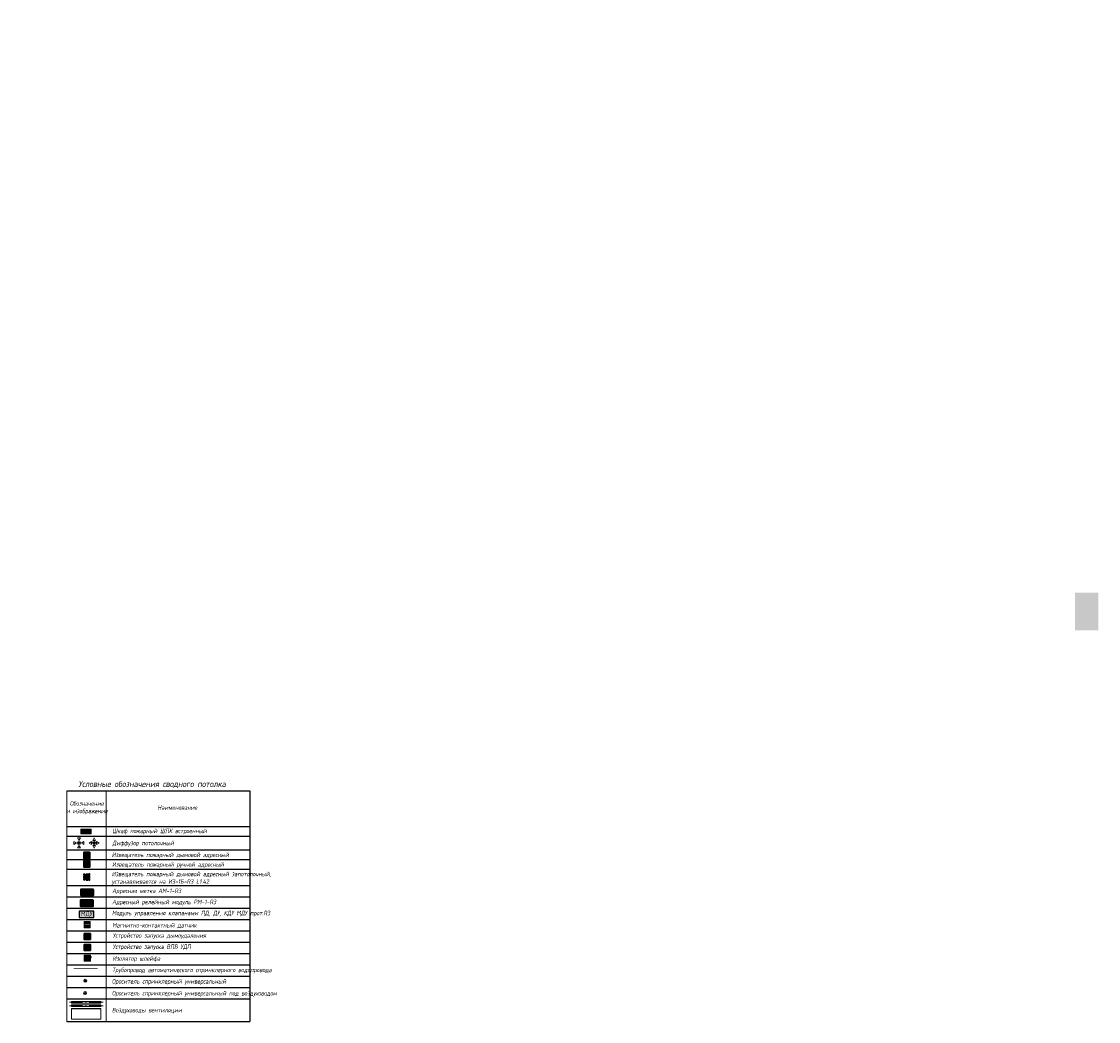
# Model space of a CAD drawing. Header units: millimetres. Extents: x -535184 to 178656, y -69521 to 68256.
# Tile 460 of 460: x 107107 to 178656, y -17434 to 49027. Entities that reach past the tile are written whole.
import ezdxf
from ezdxf import colors
from ezdxf.entities.mleader import LeaderData, LeaderLine
from ezdxf.math import Vec2, Vec3

# ---------------------------------------------------------------- set-up
doc = ezdxf.new("R2010")
doc.units = ezdxf.units.MM
doc.linetypes.add('DASHEDx20', pattern=[0.75, 0.5, -0.25])
for name, color, linetype, lineweight in [('engineering', 20, 'Continuous', 13), ('nadpisi_v_tablice', 7, 'Continuous', 9), ('pot sh', 183, 'Continuous', 15)]:
    doc.layers.add(name, color=color, linetype=linetype, lineweight=lineweight)
for name, color, linetype, true_color in [('PDF2_Text', 7, 'Continuous', 0x989898), ('PDF2_Оборудование', 7, 'Continuous', 0xffffff), ('PDF3_Geometry', 7, 'Continuous', 0xdedede)]:
    doc.layers.add(name, color=color, linetype=linetype, true_color=true_color)
for name, color, linetype in [('PDF2_ПС', 1, 'Continuous'), ('PDF2_ПС дымовой', 1, 'Continuous'), ('PDF2_ПС ручной', 1, 'Continuous')]:
    doc.layers.add(name, color=color, linetype=linetype)
doc.layers.add('pol', color=7, linetype='Continuous', lineweight=15, true_color=0x738991)
doc.layers.add('Сводный план', color=1, linetype='Continuous', lineweight=0, true_color=0xff0000)
doc.styles.add('fl_iso paper', font='isocpeur.ttf', dxfattribs={"width": 0.8, "oblique": 10})
doc.styles.add('GOST-2.304_Type-B', font='GOST_Common.ttf')
doc.styles.add('In tre', font='isocpeur.ttf', dxfattribs={"width": 0.8, "oblique": 10})
doc.styles.add('PDF ISOCPEUR', font='isocpeur.ttf')
pattern_1 = [(0, (0, 0), (0, 6.985), [5.08, -1.905]), (90, (0, 0), (-6.985, 4e-16), [5.08, -1.905])]

# ---------------------------------------------------------------- blocks, each defined once
blk = doc.blocks.new('hjhjhj')
at = {"layer": 'Сводный план', "color": 5, "lineweight": 13, "true_color": 0x0000f0}
for points in [[(-333, -95), (-333, 95), (-168, 0), (-333, -95)], [(95, 333), (-95, 333), (0, 168), (95, 333)], [(333, -99), (333, 91), (168, -4), (333, -99)], [(95, -333), (-95, -333), (0, -168), (95, -333)]]:
    blk.add_lwpolyline(points, dxfattribs=at)
for radius in [100, 50]:
    blk.add_circle((0, 0), radius, dxfattribs=at)
blk = doc.blocks.new('gjghghgg')
at = {"layer": 'Сводный план', "color": 1, "lineweight": 13, "true_color": 0xf50000}
for points in [[(-168, -99), (-168, 91), (-333, -4), (-168, -99)], [(95, 168), (-95, 168), (0, 333), (95, 168)], [(168, -99), (168, 91), (333, -4), (168, -99)], [(95, -168), (-95, -168), (0, -333), (95, -168)]]:
    blk.add_lwpolyline(points, dxfattribs=at)
for radius in [100, 50]:
    blk.add_circle((0, 0), radius, dxfattribs=at)

msp = doc.modelspace()

# ---------------------------------------------------------------- hatches: boundary and pattern name
at = {"layer": 'engineering', "linetype": 'Continuous', "true_color": 0xf27172}
h = msp.add_hatch(color=11, dxfattribs=at)
h.dxf.hatch_style = 1
h.paths.add_polyline_path([(111042.2, -4657.9), (111742.2, -4657.9), (111742.2, -4957.9), (111042.2, -4957.9)])
at = {"layer": 'pot sh', "true_color": 0x878581}
h = msp.add_hatch(dxfattribs=at)
h.set_pattern_fill('ANGLE', color=252)
h.set_pattern_definition(pattern_1)
h.paths.add_polyline_path([(177106, 11064), (178656, 11064), (178656, 8564), (177106, 8564)])
h = msp.add_hatch(dxfattribs=at)
h.set_pattern_fill('ANGLE', color=252)
h.set_pattern_definition(pattern_1)
h.paths.add_polyline_path([(177106, 11064), (178656, 11064), (178656, 8564), (177106, 8564)])
at = {"layer": 'Сводный план', "lineweight": 13, "true_color": 0x00c200}
h = msp.add_hatch(color=92, dxfattribs=at)
h.dxf.hatch_style = 1
edge = h.paths.add_edge_path()
edge.add_arc((111344.6, -14731.9), 25, 0, 360)
at = {"layer": 'Сводный план', "lineweight": 13, "true_color": 0xbb61db}
h = msp.add_hatch(color=203, dxfattribs=at)
h.dxf.hatch_style = 1
edge = h.paths.add_edge_path()
edge.add_arc((111331.4, -15542.8), 25, 0, 360)

# ---------------------------------------------------------------- linework, layer by layer
for p, q in [((110115, -2098.8), (122278.8, -2098.8)), ((122278.8, -2098.8), (122278.8, -17433.7)), ((110115, -4470.1), (122278.8, -4470.1)), ((110115, -4470.1), (122278.8, -4470.1)), ((110115, -5117.5), (122278.8, -5117.5)), ((110115, -6023.9), (122278.8, -6023.9)), ((110115, -6671.3), (122278.8, -6671.3)), ((110115, -7318.7), (122278.8, -7318.7)), ((110115, -8406.2), (122278.8, -8406.2)), ((110115, -9158.5), (122278.8, -9158.5)), ((110115, -9910.8), (122278.8, -9910.8)), ((110115, -10663.1), (122278.8, -10663.1)), ((110115, -11415.4), (122278.8, -11415.4)), ((110115, -12167.7), (122278.8, -12167.7)), ((110115, -12920), (122278.8, -12920)), ((110115, -13672.3), (122278.8, -13672.3)), ((110115, -14424.6), (122278.8, -14424.6)), ((110115, -15176.9), (122278.8, -15176.9)), ((110115, -15929.2), (122278.8, -15929.2)), ((110115, -17433.7), (122278.8, -17433.7))]:
    msp.add_line(p, q)
at = {"linetype": 'Continuous', "lineweight": 0, "ltscale": 75}
for p, q in [((110115, -2098.8), (110115, -17433.7)), ((112740, -2098.8), (112740, -17433.7))]:
    msp.add_line(p, q, dxfattribs=at)
at = {"layer": 'engineering', "color": 7}
for points in [[(111042.2, -4657.9), (111742.2, -4657.9), (111742.2, -4957.9), (111042.2, -4957.9)], [(111062.2, -4677.9), (111722.2, -4677.9), (111722.2, -4937.9), (111062.2, -4937.9)]]:
    msp.add_lwpolyline(points, close=True, dxfattribs=at)
at = {"layer": 'PDF2_Оборудование', "color": 177, "lineweight": 35, "true_color": 0x283188}
msp.add_lwpolyline([(111880, -8665.7), (111037.5, -8665.7), (111037.5, -9029.8), (111880, -9029.8)], close=True, dxfattribs=at)
at = {"layer": 'PDF2_Оборудование', "color": 7, "lineweight": 35}
msp.add_lwpolyline([(111858.8, -9367.3), (111035.4, -9367.3), (111035.4, -9769.4), (111858.8, -9769.4)], close=True, dxfattribs=at)
at = {"layer": 'PDF2_Оборудование', "color": 109, "lineweight": 25, "true_color": 0x136633}
msp.add_lwpolyline([(110934.2, -10525.1), (111918.5, -10525.1), (111918.5, -10112.3), (110934.2, -10112.3)], close=True, dxfattribs=at)
at = {"layer": 'PDF2_Оборудование', "color": 1, "lineweight": 5}
msp.add_lwpolyline([(111258.1, -11206.6), (111258.1, -10800.2), (111662.4, -10800.2), (111662.4, -11206.6)], close=True, dxfattribs=at)
for points in [[(111258.1, -10956.9), (111662.4, -10956.9)], [(111258.1, -11050), (111662.4, -11050)], [(111258.1, -11206.6), (111662.4, -11206.6)]]:
    msp.add_lwpolyline(points, dxfattribs=at)
at = {"layer": 'PDF2_Оборудование', "transparency": 33554559}
for points in [[(111880, -8665.7), (111037.5, -8665.7), (111880, -9029.8)], [(111037.5, -8665.7), (111880, -9029.8), (111037.5, -9029.8)], [(111858.8, -9367.3), (111035.4, -9367.3), (111858.8, -9769.4)], [(111035.4, -9367.3), (111858.8, -9769.4), (111035.4, -9769.4)], [(110648.5, -10525.1), (111632.8, -10525.1), (111632.8, -10527.2)], [(110934.2, -10114.4), (110934.2, -10525.1), (111918.5, -10525.1)], [(110934.2, -10114.4), (111918.5, -10114.4), (111918.5, -10525.1)]]:
    msp.add_solid(points, dxfattribs=at)
at = {"layer": 'PDF2_Оборудование', "color": 1, "transparency": 33554559}
for points in [[(111662.4, -10800.2), (111258.1, -10800.2), (111662.4, -10956.9)], [(111258.1, -10800.2), (111662.4, -10956.9), (111258.1, -10956.9)], [(111662.4, -11050), (111258.1, -11050), (111662.4, -11206.6)], [(111258.1, -11050), (111662.4, -11206.6), (111258.1, -11206.6)]]:
    msp.add_solid(points, dxfattribs=at)
at = {"layer": 'PDF2_ПС', "lineweight": 9}
msp.add_lwpolyline([(111277.2, -13422.3), (111277.2, -13221.2), (111277.2, -13018), (111478.2, -13018), (111681.4, -13018), (111681.4, -13221.2), (111681.4, -13422.3), (111478.2, -13422.3)], close=True, dxfattribs=at)
at = {"layer": 'PDF2_ПС', "color": 7, "true_color": 0xffffff, "transparency": 33554559}
for points in [[(111681.4, -13018), (111277.2, -13018), (111681.4, -13221.2)], [(111277.2, -13018), (111681.4, -13221.2), (111277.2, -13221.2)], [(111681.4, -13221.2), (111277.2, -13221.2), (111681.4, -13422.3)], [(111277.2, -13221.2), (111681.4, -13422.3), (111277.2, -13422.3)]]:
    msp.add_solid(points, dxfattribs=at)
at = {"layer": 'PDF2_ПС дымовой', "lineweight": 30}
msp.add_lwpolyline([(111649.7, -6188.9), (111649.7, -6392.1), (111649.7, -6595.3), (111446.5, -6595.3), (111243.3, -6595.3), (111243.3, -6392.1), (111243.3, -6188.9), (111446.5, -6188.9)], close=True, dxfattribs=at)
msp.add_lwpolyline([(111478.2, -6239.7), (111387.2, -6362.5), (111505.8, -6421.7), (111416.9, -6542.4)], dxfattribs=at)
at = {"layer": 'PDF2_ПС дымовой', "color": 230, "lineweight": 25, "true_color": 0xff007f}
for points in [[(111243.3, -7728.3), (111243.3, -7630.9), (111342.8, -7630.9)], [(111243.3, -7889.2), (111243.3, -7777)], [(111421.1, -7757.9), (111387.2, -7802.4), (111429.6, -7823.5)], [(111391.5, -7630.9), (111501.5, -7630.9)], [(111446.5, -7726.2), (111478.2, -7681.7)], [(111461.3, -7840.5), (111505.8, -7861.6), (111471.9, -7906.1)], [(111649.7, -7728.3), (111649.7, -7630.9), (111550.2, -7630.9)], [(111649.7, -7889.2), (111649.7, -7777)], [(111342.8, -8035.2), (111243.3, -8035.2), (111243.3, -7937.8)], [(111391.5, -8035.2), (111501.5, -8035.2)], [(111414.7, -7984.4), (111448.6, -7940)], [(111550.2, -8035.2), (111649.7, -8035.2), (111649.7, -7937.8)]]:
    msp.add_lwpolyline(points, dxfattribs=at)
at = {"layer": 'PDF2_ПС дымовой', "color": 7, "true_color": 0xffffff, "transparency": 33554559}
for points in [[(111649.7, -6188.9), (111243.3, -6188.9), (111649.7, -6392.1)], [(111243.3, -6188.9), (111649.7, -6392.1), (111243.3, -6392.1)], [(111649.7, -6392.1), (111243.3, -6392.1), (111649.7, -6595.3)], [(111243.3, -6392.1), (111649.7, -6595.3), (111243.3, -6595.3)], [(111649.7, -7630.9), (111243.3, -7630.9), (111649.7, -8035.2)], [(111243.3, -7630.9), (111649.7, -8035.2), (111243.3, -8035.2)]]:
    msp.add_solid(points, dxfattribs=at)
at = {"layer": 'PDF2_ПС ручной', "lineweight": 30}
msp.add_lwpolyline([(111649.7, -6763.9), (111649.7, -6967.1), (111649.7, -7170.3), (111446.5, -7170.3), (111243.3, -7170.3), (111243.3, -6967.1), (111243.3, -6763.9), (111446.5, -6763.9)], close=True, dxfattribs=at)
msp.add_lwpolyline([(111448.6, -6965), (111448.6, -7094.1)], dxfattribs=at)
at = {"layer": 'PDF2_ПС ручной', "color": 6, "lineweight": 30, "true_color": 0xff00ff}
for points in [[(111681.4, -11996.2), (111277.2, -11996.2), (111277.2, -11589.8), (111681.4, -11589.8)], [(111526.9, -11816.2), (111660.3, -11816.2), (111660.3, -11975), (111526.9, -11975)]]:
    msp.add_lwpolyline(points, close=True, dxfattribs=at)
msp.add_lwpolyline([(111480.4, -11778.1), (111480.4, -11909.4)], dxfattribs=at)
at = {"layer": 'PDF2_ПС ручной', "color": 5, "lineweight": 30, "true_color": 0x0000f0}
for points in [[(111681.4, -12720.1), (111277.2, -12720.1), (111277.2, -12315.9), (111681.4, -12315.9)], [(111486.7, -12542.3), (111675.1, -12542.3), (111675.1, -12701.1), (111486.7, -12701.1)]]:
    msp.add_lwpolyline(points, close=True, dxfattribs=at)
msp.add_lwpolyline([(111450.7, -12504.2), (111450.7, -12635.5)], dxfattribs=at)
at = {"layer": 'PDF2_ПС ручной', "lineweight": 30}
msp.add_arc((111449.7, -6856), 106.9, 185.57037, 354.42963, dxfattribs=at)
at = {"layer": 'PDF2_ПС ручной', "color": 6, "lineweight": 30, "true_color": 0xff00ff}
msp.add_arc((111481.4, -11671.3), 106.9, 185.570489, 354.429511, dxfattribs=at)
at = {"layer": 'PDF2_ПС ручной', "color": 5, "lineweight": 30, "true_color": 0x0000f0}
msp.add_arc((111451.8, -12397.4), 106.9, 185.570489, 354.429511, dxfattribs=at)
at = {"layer": 'PDF2_ПС ручной', "color": 7, "true_color": 0xffffff, "transparency": 33554559}
for points in [[(111649.7, -6763.9), (111243.3, -6763.9), (111649.7, -6967.1)], [(111243.3, -6763.9), (111649.7, -6967.1), (111243.3, -6967.1)], [(111649.7, -6967.1), (111243.3, -6967.1), (111649.7, -7170.3)], [(111243.3, -6967.1), (111649.7, -7170.3), (111243.3, -7170.3)], [(111681.4, -11589.8), (111277.2, -11589.8), (111681.4, -11996.2)], [(111277.2, -11589.8), (111681.4, -11996.2), (111277.2, -11996.2)], [(111681.4, -12315.9), (111277.2, -12315.9), (111681.4, -12720.1)], [(111277.2, -12315.9), (111681.4, -12720.1), (111277.2, -12720.1)]]:
    msp.add_solid(points, dxfattribs=at)
at = {"layer": 'PDF3_Geometry', "color": 109, "lineweight": 30, "true_color": 0x136633}
for points, const_width in [([(110559.3, -13920.6), (112164.3, -13920.6)], 50), ([(110559.3, -14098), (112164.3, -14098)], 15)]:
    msp.add_lwpolyline(points, dxfattribs=dict(at, const_width=const_width))
at = {"layer": 'Сводный план', "color": 5, "lineweight": 18, "true_color": 0x0000ff}
for points in [[(111147, -16161.1), (110294.4, -16161.1)], [(111400.9, -16161.1), (111350.1, -16161.1)], [(112531.9, -16161.1), (111604, -16161.1)]]:
    msp.add_lwpolyline(points, dxfattribs=at)
at = {"layer": 'Сводный план', "color": 1, "lineweight": 18}
for points in [[(111147, -16387.2), (110294.4, -16387.2)], [(111400.9, -16387.2), (111350.1, -16387.2)], [(112531.9, -16387.2), (111604, -16387.2)]]:
    msp.add_lwpolyline(points, dxfattribs=at)
at = {"layer": 'Сводный план', "color": 5, "lineweight": 18, "true_color": 0x0000ff}
msp.add_lwpolyline([(110415.9, -16211.9), (112376.4, -16211.9), (112376.4, -16110.3), (110415.9, -16110.3)], close=True, dxfattribs=at)
at = {"layer": 'Сводный план', "color": 1, "lineweight": 18, "true_color": 0xff0000}
msp.add_lwpolyline([(110415.9, -16438), (112376.4, -16438), (112376.4, -16336.4), (110415.9, -16336.4)], close=True, dxfattribs=at)
at = {"layer": 'Сводный план', "color": 3, "lineweight": 18}
for points in [[(110425.4, -17287.6), (112385.9, -17287.6), (112385.9, -16576.7), (110425.4, -16576.7)], [(110425.4, -17279), (112385.9, -17279), (112385.9, -16585.3), (110425.4, -16585.3)]]:
    msp.add_lwpolyline(points, close=True, dxfattribs=at)
at = {"layer": 'Сводный план', "color": 92, "lineweight": 13, "true_color": 0x00c200}
for radius in [100, 25]:
    msp.add_circle((111344.6, -14731.9), radius, dxfattribs=at)
at = {"layer": 'Сводный план', "color": 203, "lineweight": 13, "true_color": 0xbb61db}
for radius in [100, 25]:
    msp.add_circle((111331.4, -15542.8), radius, dxfattribs=at)

# ---------------------------------------------------------------- block references
at = {"layer": 'Сводный план'}
for name, p in [('hjhjhj', (110923.6, -5569.3)), ('gjghghgg', (111928, -5571.3))]:
    msp.add_blockref(name, p, dxfattribs=at)

# ---------------------------------------------------------------- texts
at = {"layer": 'engineering', "color": 0, "linetype": 'DASHEDx20', "ltscale": 4, "transparency": 33554687, "insert": (111393, -4805), "char_height": 130, "attachment_point": 5, "style": 'GOST-2.304_Type-B'}
msp.add_mtext('ПК', dxfattribs=at)
at = {"layer": 'nadpisi_v_tablice', "lineweight": 18, "attachment_point": 1, "style": 'fl_iso paper'}
for s, insert, char_height, width in [('\\pxqc;Условные обозначения сводного потолка', (110923.7, -1449.4), 400, 9720.362), ('\\pxqc;Обозначение \\Pи изображение', (108648.8, -2794.1), 300, 5595.365), ('\\pxqc;Наименование', (113596.5, -3065.8), 300, 7735.464), ('\\pxql;Шкаф пожарный ШПК встроенный', (113142.1, -4619.9), 300, 11622.232), ('\\pxql;Диффузор потолочный', (113142.1, -5423), 300, 11622.232), ('Извещатель пожарный дымовой адресный', (113105.2, -6208), 300, 11622.232), ('Извещатель пожарный ручной адресный', (113122.2, -6847.8), 300, 11622.232), ('Извещатель пожарный дымовой адресный запотолочный,\\Pустанавливается на ИЗ-1Б-R3 L1.42', (113105.2, -7483.5), 300, 11622.232), ('Адресная метка АМ-1-R3', (113130.6, -8601.2), 300, 11622.232), ('Адресный релейный модуль РМ-1-R3', (113130.6, -9340.9), 300, 11622.232), ('Модуль управления клапанами ПД, ДУ, КДУ МДУ прот.R3', (113119.2, -10075.6), 300, 11622.232), ('Магнитно-контактный датчик', (113137, -10890.3), 300, 11622.232), ('Устройство запуска дымоудаления', (113164.5, -11567.6), 300, 11622.232), ('Устройство запуска ВПВ УДП', (113164.5, -12312.8), 300, 11622.232), ('Изолятор шлейфа', (113155, -13100.3), 300, 11622.232), ('Трубопровод автоматического спринклерного водопровода', (113130.2, -13858.3), 300, 11622.232), ('Ороситель спринклерный универсальный', (113115.9, -14616.2), 300, 11622.232), ('Ороситель спринклерный универсальный под воздуховодом', (113115.9, -15407.7), 300, 11622.232), ('Воздуховоды вентиляции', (113115.9, -16533.6), 300, 11622.232)]:
    msp.add_mtext(s, dxfattribs=dict(at, insert=insert, char_height=char_height, width=width))
at = {"layer": 'PDF2_Text', "color": 177, "true_color": 0x283188, "insert": (111240.7, -8956.4), "char_height": 224.07, "attachment_point": 7, "style": 'PDF ISOCPEUR'}
msp.add_mtext('АМ', dxfattribs=at)
at = {"layer": 'PDF2_Text', "color": 7, "insert": (111092.6, -9695.4), "char_height": 248.97, "attachment_point": 7, "style": 'PDF ISOCPEUR'}
msp.add_mtext('РМ-1', dxfattribs=at)
at = {"layer": 'PDF2_Text', "color": 109, "true_color": 0x136633, "insert": (111057, -10477.9), "char_height": 278.84, "attachment_point": 7, "style": 'PDF ISOCPEUR'}
msp.add_mtext('МДУ', dxfattribs=at)
at = {"layer": 'PDF2_Text', "color": 6, "true_color": 0xff00ff, "insert": (111537.5, -11995.3), "char_height": 119.5, "attachment_point": 7, "style": 'PDF ISOCPEUR'}
msp.add_mtext('Д', dxfattribs=at)
at = {"layer": 'PDF2_Text', "color": 5, "true_color": 0x0000f0, "insert": (111493.1, -12719.3), "char_height": 119.5, "attachment_point": 7, "style": 'PDF ISOCPEUR'}
msp.add_mtext('ПК', dxfattribs=at)
at = {"layer": 'PDF2_ПС', "lineweight": 9, "insert": (111288.5, -13069.5), "char_height": 300, "width": 11622.232, "attachment_point": 1, "style": 'fl_iso paper'}
msp.add_mtext('БР', dxfattribs=at)

# ---------------------------------------------------------------- leaders
at = {"layer": 'pol', "color": 0, "linetype": 'ByBlock'}
ml = msp.add_multileader_mtext('Standard', dxfattribs=at)
ml.set_content('Керамогранит под камень^J600х1200 мм', style='In tre')
ml.set_leader_properties()
ml.build(insert=Vec2(0, 0))
ml.multileader.update_dxf_attribs({"text_left_attachment_type": 6, "text_right_attachment_type": 6, "dogleg_length": 1, "arrow_head_size": 0, "scale": 50})
ctx = ml.context
ctx.base_point, ctx.scale, ctx.char_height, ctx.arrow_head_size, ctx.landing_gap_size, ctx.plane_origin = Vec3(-39429, 48783.4), 50, 200, 0, 4.5, Vec3(-32617.2, 53623.4)
ctx.left_attachment, ctx.right_attachment = 6, 6
notes = []
notes.append((ctx, [(1, (1, 1, 0), (-39479, 48783.4), (1, 0), 50, [(1, [(-40326, 46461.6)], 0, [])])]))
ctx.mtext.insert, ctx.mtext.width, ctx.mtext.defined_height, ctx.mtext.flow_direction = Vec3(-39424.5, 49023.4), 3092.716, 696.6, 5
ctx.mtext.has_bg_fill, ctx.mtext.bg_color, ctx.mtext.bg_scale_factor, ctx.mtext.bg_transparency, ctx.mtext.use_window_bg_color = 1, -1027028792, 1.5, 0, 1
ml = msp.add_multileader_mtext('Standard', dxfattribs=at)
ml.set_content('Керамогранит под камень^J600х1200 мм', style='In tre')
ml.set_leader_properties()
ml.build(insert=Vec2(0, 0))
ml.multileader.update_dxf_attribs({"text_left_attachment_type": 6, "text_right_attachment_type": 6, "dogleg_length": 1, "arrow_head_size": 0, "scale": 50})
ctx = ml.context
ctx.base_point, ctx.scale, ctx.char_height, ctx.arrow_head_size, ctx.landing_gap_size, ctx.plane_origin = Vec3(-37047.8, 32072), 50, 200, 0, 4.5, Vec3(-30236, 36912)
ctx.left_attachment, ctx.right_attachment = 6, 6
notes.append((ctx, [(1, (1, 1, 0), (-37097.8, 32072), (1, 0), 50, [(1, [(-37919.7, 34802.1)], 0, [])])]))
ctx.mtext.insert, ctx.mtext.width, ctx.mtext.defined_height, ctx.mtext.flow_direction = Vec3(-37043.3, 32312), 3092.716, 696.6, 5
ctx.mtext.has_bg_fill, ctx.mtext.bg_color, ctx.mtext.bg_scale_factor, ctx.mtext.bg_transparency, ctx.mtext.use_window_bg_color = 1, -1027028792, 1.5, 0, 1
for ctx, leaders in notes:
    for number, flags, end, landing, length, lines in leaders:
        leader = LeaderData()
        leader.index, (leader.has_last_leader_line, leader.has_dogleg_vector, leader.attachment_direction) = number, flags
        leader.last_leader_point, leader.dogleg_vector, leader.dogleg_length = Vec3(end), Vec3(landing), length
        for number, points, colour, breaks in lines:
            line = LeaderLine()
            line.index, line.vertices, line.color, line.breaks = number, Vec3.list(points), colors.encode_raw_color(colour), breaks
            leader.lines.append(line)
        ctx.leaders.append(leader)

doc.saveas('drawing.dxf')
